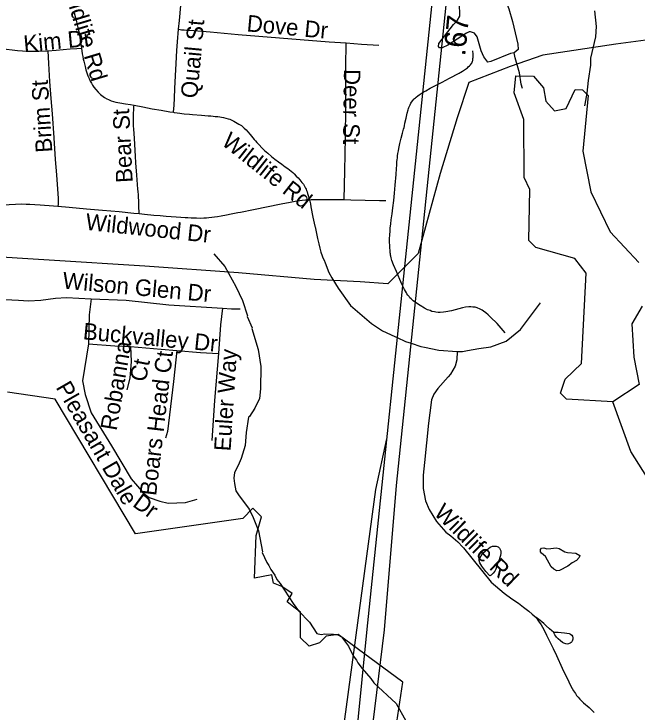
# Model space of a CAD drawing. Extents: x 1383679 to 1536984, y 460658 to 651027.
# Drawn here: x 1410589 to 1414164, y 554708 to 558710 of the extents above; entities that cross this region are included whole.
import ezdxf

# ---------------------------------------------------------------- set-up
doc = ezdxf.new("R2010")
doc.units = 0
for name, color, linetype in [('Default', 7, 'Continuous'), ('Exist Boundary Political City Limit New', 7, 'Continuous'), ('Exist Hydrographic Creek Single Shore', 7, 'Continuous'), ('Exist Hydrographic Misc Water Feature', 7, 'Continuous'), ('Exist Road Non-System Type 51', 7, 'Continuous'), ('Exist Road Non-System Type 51 Label', 7, 'Continuous'), ('Exist Road Secondary Mileage Hundredths English Label', 7, 'Continuous'), ('Exist Road Secondary Type 51 Divided Attributed', 7, 'Continuous'), ('Exist Utilities Electrical Transmission Line', 7, 'Continuous'), ('Map Preparation Boundary City Limit Buffer Line', 7, 'Continuous')]:
    doc.layers.add(name, color=color, linetype=linetype)

msp = doc.modelspace()

# ---------------------------------------------------------------- linework, layer by layer
at = {"layer": 'Default'}
msp.add_lwpolyline([(1412361.3, 553584.3), (1412380.9, 553768.1), (1412412.5, 553996.7), (1412486.6, 554667.1), (1412665.3, 555983.7), (1412727.3, 556274.5)], dxfattribs=at)
at = {"layer": 'Exist Boundary Political City Limit New'}
for points in [[(1412380, 555143.3), (1412341, 555104.2), (1412282.2, 555084.7), (1412233.5, 555133.6), (1412233.5, 555201.9), (1412233.5, 555280.2), (1412194.4, 555309.5), (1412155.2, 555338.8), (1412184.6, 555387.7), (1412125.9, 555426.8), (1412077, 555446.3), (1412067.2, 555495.2), (1411969.5, 555475.7), (1411979.2, 555720), (1412008.6, 555827.6), (1411959.8, 555876.4), (1411901.1, 555817.8), (1411285.2, 555729.8), (1410825.9, 556502), (1410552.1, 556541.1)], [(1414302.1, 551490.2), (1414098.6, 551626.9), (1414028.4, 551661.6), (1414107.4, 552839), (1414104.9, 552899.9), (1414109.8, 552940.8), (1414120.9, 553153.1), (1413914.8, 553188.4), (1413846.2, 553071.1), (1413768.1, 552240.2), (1413631.2, 552122.9), (1413122.9, 552191.4), (1413044.8, 552152.2), (1412937.2, 552680.1), (1413035, 552934.2), (1412976.4, 553413.2), (1412780.9, 553726), (1412810.1, 553862.8), (1412741.8, 553999.7), (1412751.5, 554420), (1412819.9, 554879.4), (1412448.5, 555153.1), (1412380, 555143.3)]]:
    msp.add_lwpolyline(points, dxfattribs=at)
at = {"layer": 'Exist Hydrographic Creek Single Shore'}
msp.add_lwpolyline([(1414504.1, 553719.6), (1414531.1, 553807.7), (1414463, 554160.2), (1414503, 554510.7), (1414539.1, 554651.1), (1414510.1, 554894.6), (1414383.1, 555212.3), (1414323.1, 555571.3), (1414321, 555896.3), (1414127.1, 556202.2), (1414024, 556486.5)], dxfattribs=at)
at = {"layer": 'Exist Hydrographic Misc Water Feature'}
for points in [[(1413078.5, 559060.7), (1413118.2, 559042.1), (1413236.5, 558969.4), (1413308.6, 558881.7), (1413346.1, 558860.8), (1413369.7, 558842.3), (1413393.2, 558817.7), (1413412.2, 558779.3), (1413427.3, 558739), (1413449.7, 558666.5), (1413478.8, 558537.8), (1413482, 558505.8), (1413458.7, 558487.9)], [(1413458.7, 558487.9), (1413437.5, 558482.8), (1413324.5, 558437.5), (1413308.4, 558433.9), (1413285.1, 558464.4), (1413269.9, 558498.8), (1413245.7, 558579.3), (1413230.1, 558599.7), (1413208.3, 558608.2), (1413200.3, 558608.4), (1413184.2, 558600.7), (1413078.6, 558531.3), (1413046.2, 558516), (1413030.2, 558516.4), (1413024.5, 558524.5), (1413026.8, 558540.4), (1413111.3, 558650.5), (1413133.9, 558673.9), (1413146.4, 558697.6), (1413144.1, 558773.6)], [(1413863.7, 558184), (1413865.1, 558192.9), (1413876.5, 558256.6), (1413884.1, 558328.4), (1413898.1, 558416), (1413899, 558456), (1413927.8, 558579.3), (1413930.8, 558639.2), (1413921.2, 558727.4)], [(1413507.2, 558282.5), (1413499.6, 558307.5), (1413489.1, 558373.7), (1413465, 558458.2), (1413458.7, 558487.9)], [(1414024, 556486.5), (1413758.1, 556501.7), (1413725, 556535.2), (1413752, 556616.7), (1413845, 556706.7), (1413872.1, 557224.8), (1413807.1, 557308.2), (1413583, 557371.8), (1413542, 557412), (1413548.1, 557704), (1413516, 557773.6), (1413514, 558105.1), (1413459, 558257.2), (1413469, 558355.5), (1413569, 558353.5), (1413626, 558286.7), (1413641.1, 558210.9), (1413690, 558154.1), (1413757, 558169.2), (1413809, 558276.5), (1413851, 558275.6), (1413884, 558242.1), (1413852.1, 557924.4), (1413898, 557690.4), (1414010.1, 557461.6), (1414173.1, 557284.4)], [(1411734.6, 557334.9), (1411797.6, 557261.9), (1411861.1, 557148.5), (1411899.2, 557067.6), (1411928.9, 556978.9), (1411927.1, 556975), (1411954.8, 556910), (1411953.6, 556906.4), (1411988.9, 556785.6), (1412004.6, 556689.3), (1412003.8, 556561.3), (1411996.5, 556505.6), (1411971.2, 556450.2), (1411939.7, 556401.3), (1411934.1, 556399.1), (1411920.2, 556311.4), (1411914.4, 556235.6), (1411892.7, 556162.2), (1411875.8, 556120.6), (1411854.8, 556081.1), (1411850.1, 556049.2), (1411853.4, 556017.1), (1411862.5, 555976.9), (1411876, 555952.6), (1411938.1, 555871.2), (1411961.1, 555822.7), (1411991.3, 555746), (1412013.7, 555626.6), (1412012.5, 555621.6), (1412039.2, 555564.9), (1412050.9, 555548.7), (1412062.4, 555524.4), (1412085.5, 555491.9), (1412097, 555467.6), (1412116.5, 555445.2), (1412189.9, 555329.5), (1412221, 555288.8), (1412283.5, 555223.4), (1412326.1, 555158.4), (1412350.4, 555152.6), (1412371.4, 555156.9), (1412422.7, 555154.2), (1412446.8, 555150.4), (1412467.5, 555138.6), (1412508.5, 555086.1), (1412535.2, 555029.5), (1412554.6, 555005.1), (1412562.3, 554988.9), (1412585.6, 554956.4), (1412636.2, 554899.2), (1412653.7, 554874.8), (1412781, 554755.9), (1412836.6, 554656.7)], [(1414193.1, 557034.5), (1414133, 556934), (1414146, 556743.3), (1414176.1, 556585.2), (1414024, 556486.5)], [(1413268.3, 555603.4), (1413279.3, 555618.3), (1413291.8, 555630.3), (1413321, 555652.2), (1413334.2, 555657.9), (1413344.5, 555659.2), (1413354.7, 555658.7), (1413361.5, 555657.4), (1413367.4, 555654.2), (1413374.1, 555647.2), (1413378.8, 555639.7), (1413381.3, 555631.4), (1413382.2, 555618.6), (1413380.5, 555606.1), (1413377.2, 555592.8), (1413370, 555575), (1413365, 555563.5), (1413360.6, 555551), (1413352.9, 555526.6), (1413347.2, 555514.8), (1413338.5, 555503.3), (1413327.2, 555492.7), (1413319.4, 555488), (1413295.6, 555514.3), (1413272.3, 555544.7), (1413261.8, 555563.7), (1413258.1, 555576.3), (1413258.2, 555584), (1413260.9, 555589.6), (1413268.3, 555603.4)], [(1413669.5, 555645.6), (1413699.4, 555649.9), (1413717.3, 555645.5), (1413748.9, 555626.8), (1413764.8, 555622.4), (1413812.8, 555619.2), (1413834.4, 555604.8), (1413832.2, 555592.8), (1413815.8, 555577.2), (1413791.5, 555563.8), (1413767.1, 555544.4), (1413718.5, 555519.5), (1413702.5, 555517.9), (1413686.6, 555526.2), (1413670.9, 555540.6), (1413638.3, 555599.3), (1413614.7, 555617.9), (1413608.9, 555626), (1413609.2, 555640), (1413615.3, 555647.9), (1413629.4, 555649.5), (1413645.3, 555643.2), (1413669.5, 555645.6)]]:
    msp.add_lwpolyline(points, dxfattribs=at)
at = {"layer": 'Exist Road Non-System Type 51'}
msp.add_line((1413684.1, 555164.9), (1413684.5, 555164.9), dxfattribs=at)
for points in [[(1411533.6, 558622.5), (1411537.9, 558673.1), (1411545.5, 558758.9), (1411553.3, 558846.7)], [(1410933.9, 558716.9), (1410940.2, 558695.5), (1410945.8, 558674.1), (1410952.1, 558647.4), (1410957.2, 558625.9), (1410962.4, 558600.4), (1410966.7, 558575.8), (1410975.9, 558514.4)], [(1411504.8, 558146.6), (1411507.4, 558187), (1411509.1, 558226.9), (1411511.6, 558283.6), (1411515, 558356.3), (1411518.6, 558426.9), (1411523.6, 558501.2), (1411527.5, 558551), (1411533.6, 558622.5)], [(1411533.6, 558622.5), (1411541.9, 558621.4), (1411550.1, 558620.3), (1411564.4, 558618.8), (1411577.8, 558618), (1411596.9, 558616.6), (1411714, 558607.4), (1411874.2, 558593.2), (1412231.1, 558563.6), (1412397.8, 558551.3), (1412494.6, 558544.2)], [(1410273.7, 558552.5), (1410286.5, 558553.2), (1410293.9, 558553.2), (1410307.6, 558552), (1410316.1, 558550.9), (1410327.5, 558549.2), (1410342.3, 558546.9), (1410357.7, 558544.1), (1410380, 558539.5), (1410411.9, 558532.7), (1410438.1, 558527.5), (1410468.9, 558521.3), (1410494, 558517.3), (1410520.2, 558512.7), (1410545.9, 558508.7), (1410577.8, 558504.7), (1410608.6, 558501.3), (1410637.8, 558498.8), (1410669, 558497.3), (1410703.2, 558496.2), (1410730.4, 558497), (1410771.2, 558498.6), (1410782.2, 558499.4)], [(1412483.7, 557646), (1412487.9, 557811.4), (1412491.6, 558001.2), (1412492.7, 558173.4), (1412492.7, 558407.8), (1412494.6, 558544.2)], [(1412494.6, 558544.2), (1412583.4, 558537.6), (1412681.5, 558531)], [(1410782.2, 558499.4), (1410830.7, 558502.8), (1410911.9, 558509.7), (1410950, 558512.2), (1410975.9, 558514.4)], [(1410782.2, 558499.4), (1410786.8, 558426.3), (1410793.2, 558323.2), (1410799.7, 558226.2), (1410806.9, 558136.9), (1410816.6, 558001), (1410825.5, 557875.9), (1410832.4, 557788.3), (1410839.1, 557706), (1410842.6, 557653.8), (1410842.6, 557638.3), (1410842.2, 557626.7), (1410841.4, 557616.9), (1410840.2, 557609), (1410840.2, 557607.6)], [(1410975.9, 558514.4), (1410980.8, 558481.9), (1410983.7, 558467.1), (1410986.5, 558451.7), (1410989.4, 558439.8), (1410992.4, 558425.3), (1410996.4, 558409), (1411001.4, 558390.4), (1411007, 558372), (1411013.1, 558355.4), (1411019.8, 558339.8), (1411026.5, 558325.9), (1411033.2, 558313), (1411040.1, 558301.9), (1411047.3, 558290.8), (1411058.9, 558276.4), (1411071.7, 558262.5), (1411086, 558248.2), (1411100.1, 558236.8), (1411107.4, 558231.2), (1411121, 558223.8), (1411130.7, 558219.3), (1411146.1, 558212.4), (1411160.4, 558208.4), (1411173.7, 558205.3), (1411196.7, 558200.9), (1411229.1, 558195.4), (1411256.7, 558190.4), (1411278.1, 558186.6)], [(1412905.8, 558241), (1412913.5, 558246.1), (1412931.1, 558257.5), (1412951.4, 558269.9), (1412977, 558284.1), (1413006.6, 558299.8), (1413044.7, 558320), (1413088.1, 558342.8), (1413142.1, 558371.6), (1413149.5, 558375.6), (1413151.6, 558376.8), (1413162.4, 558383.1), (1413173.5, 558389.7), (1413179.9, 558394.1), (1413184.9, 558397.7), (1413189.9, 558401.9), (1413195.5, 558406.4), (1413202.7, 558413.3), (1413208.8, 558419.4), (1413212.5, 558423.6), (1413216.1, 558428.8), (1413218.5, 558433.9), (1413219.8, 558439), (1413220.9, 558444.5), (1413221.7, 558449.6), (1413222, 558454.5), (1413222.5, 558460.6), (1413222.6, 558479.7), (1413221.3, 558499.3)], [(1413407.3, 556882), (1413360.4, 556936.4), (1413323.6, 556972.2), (1413310, 556985.1), (1413296.5, 556995.7), (1413281.7, 557006.5), (1413274.1, 557011.6), (1413263.6, 557017.6), (1413246.6, 557024.9), (1413234.8, 557028.6), (1413222.3, 557030), (1413210.4, 557031.1), (1413198.2, 557031.3), (1413179.6, 557029), (1413161.9, 557024.4), (1413098.3, 557007.7), (1413066.8, 557001.6), (1413052.6, 557000.2), (1413034.7, 556999.2), (1413023.3, 556998.6), (1413010, 557000.1), (1413000.9, 557001.6), (1412986.3, 557005.2), (1412976, 557009.1), (1412962.2, 557014.5), (1412943.9, 557024.1), (1412919.4, 557039.1), (1412898.8, 557051.9), (1412879, 557066), (1412872.7, 557071), (1412866.7, 557076.4), (1412860.7, 557083.2), (1412855.5, 557089.4), (1412848.1, 557098.8), (1412843.6, 557105.4), (1412840.3, 557110.5), (1412834.5, 557120.8), (1412829.5, 557130.1), (1412814.3, 557160.2), (1412801.8, 557187.9), (1412782.5, 557232.9), (1412766.6, 557272.1), (1412757, 557297.5), (1412754.7, 557304.9), (1412752.5, 557312.5), (1412750.7, 557320.8), (1412749.2, 557327.5), (1412748.1, 557334.8), (1412747.5, 557340.3), (1412746.7, 557348.2), (1412746.4, 557356), (1412745.6, 557367.6), (1412745.4, 557375.7), (1412744.7, 557386.6), (1412744.1, 557397.8), (1412744.1, 557406.6), (1412744.1, 557418.8), (1412745.3, 557444.9), (1412746.4, 557463.1), (1412747.9, 557482.6), (1412750.9, 557506.7), (1412753.6, 557529.6), (1412758.4, 557563.6), (1412762.5, 557599), (1412767.5, 557641.3), (1412772.3, 557682), (1412776.1, 557728.2), (1412780.6, 557790.7), (1412782.9, 557824.3), (1412784.6, 557843.3), (1412785.5, 557855.6), (1412786.3, 557864.4), (1412787.2, 557873.3), (1412788.4, 557885.2), (1412789.8, 557896.5), (1412791.8, 557910.1), (1412794.7, 557925.7), (1412797.1, 557939.4), (1412803.3, 557968.3), (1412810.1, 557997.3), (1412818.1, 558027.4), (1412823.9, 558050.2), (1412826.5, 558059.9), (1412828.5, 558068.4), (1412831.8, 558084.5), (1412838.6, 558113), (1412844.9, 558140.8), (1412850.6, 558161.1), (1412853, 558168.4), (1412855, 558174.5), (1412858.4, 558182.6), (1412861.6, 558189.4), (1412866.5, 558198.4), (1412870.4, 558204.8), (1412877.5, 558214.9), (1412883, 558221.5), (1412886.9, 558225.7), (1412891.7, 558229.9), (1412896.3, 558234), (1412905.8, 558241)], [(1411307.5, 557565.4), (1411305.7, 557609.6), (1411305, 557626.2), (1411304.5, 557641.6), (1411303.6, 557657.3), (1411302.2, 557673), (1411300.7, 557692.6), (1411299.9, 557704.9), (1411294.2, 557785.8), (1411288.7, 557856.5), (1411285.9, 557895.5), (1411284.1, 557927.1), (1411279.5, 557999), (1411276, 558050.3), (1411275.1, 558068.4), (1411274.8, 558084.9), (1411274.5, 558105.4), (1411274.8, 558121.4), (1411274.8, 558136.5), (1411275.1, 558145.6), (1411275.7, 558157.6), (1411276.2, 558168.7), (1411277.1, 558177.5), (1411278.1, 558186.6)], [(1411278.1, 558186.6), (1411328.2, 558177.9), (1411382.3, 558167.3), (1411432.7, 558158.2), (1411483.7, 558149.9), (1411504.8, 558146.6)], [(1411504.8, 558146.6), (1411507.7, 558146.2), (1411525.6, 558143.3), (1411540.5, 558141.3), (1411551, 558140.2), (1411565.5, 558138.5), (1411594.9, 558135.4), (1411613.7, 558133.7), (1411665.1, 558129.3), (1411702.9, 558126.6), (1411719.1, 558125.5), (1411731.8, 558124.3), (1411743.4, 558123.2), (1411758.1, 558121.5), (1411769.6, 558120.1), (1411779.8, 558118.4), (1411790.1, 558116.5), (1411803.5, 558113.4), (1411818.2, 558109.5), (1411827.1, 558106.6), (1411834.5, 558103.6), (1411839.6, 558101.4), (1411849.5, 558096.5), (1411860.4, 558090.6), (1411870.2, 558085), (1411879.5, 558079.4), (1411886, 558075.3), (1411893.6, 558069.9), (1411900.9, 558064), (1411909.9, 558055.8), (1411920, 558046.2), (1411930.3, 558035.1), (1411943.6, 558019.6), (1411959.9, 558000.2), (1411967.7, 557990.6), (1411974, 557982.9), (1411982.8, 557973), (1411993.4, 557961.5), (1412012.7, 557941.6), (1412026.2, 557928.3), (1412045.1, 557911.3), (1412066.8, 557892.9), (1412085.5, 557878.7), (1412107, 557862.9), (1412126, 557849.1), (1412145, 557834.5), (1412159.1, 557824.2), (1412168.6, 557817.2), (1412179.8, 557808.3), (1412188.1, 557801.3), (1412196.3, 557793.7), (1412208.4, 557781.2), (1412218.8, 557770.1), (1412228.2, 557759.6), (1412234.5, 557752.1), (1412240.9, 557744.3), (1412249.2, 557733.6), (1412253.6, 557726.5), (1412257.6, 557719.4), (1412261.3, 557711.4), (1412264.2, 557705.1), (1412267, 557698.3), (1412270.1, 557690.2), (1412273.3, 557680.9), (1412276.7, 557669.8), (1412281.4, 557654.6), (1412283.8, 557645.3)], [(1411307.5, 557565.4), (1411337.3, 557562.2), (1411390.3, 557557.5), (1411427.2, 557554.3), (1411462.2, 557551.1), (1411489.8, 557548.6), (1411518.5, 557546.6), (1411546.9, 557544.6), (1411570.8, 557543.5), (1411586.8, 557542.6), (1411604.4, 557541.7), (1411635.3, 557540.6), (1411658.7, 557540), (1411677.4, 557540.6), (1411694, 557541.7), (1411707.5, 557542.9), (1411723.2, 557544.8), (1411739.6, 557547.1), (1411757, 557549.9), (1411777.4, 557553), (1411808.6, 557558.4), (1411834.4, 557563.5), (1411873.2, 557571.5), (1411888.2, 557574.7), (1411962.2, 557589.7), (1412121.7, 557621.3), (1412173.1, 557630.8), (1412212.3, 557638.1), (1412228.7, 557640.6), (1412242.5, 557642.2), (1412260.4, 557643.9), (1412273.3, 557644.8), (1412283.8, 557645.3)], [(1412283.8, 557645.3), (1412293.2, 557645.7), (1412313.2, 557645.9), (1412334, 557646.3), (1412399, 557645.9), (1412464.2, 557646.8), (1412483.7, 557646)], [(1412283.8, 557645.3), (1412285.9, 557636.9), (1412289.4, 557622.1), (1412292.8, 557603.9), (1412303.7, 557546.1), (1412315.1, 557494.1), (1412316.2, 557489.4), (1412330.5, 557422), (1412333.9, 557406.7), (1412337.3, 557391.9), (1412343.3, 557367.3), (1412350.2, 557343.7), (1412356.9, 557324.2), (1412361.2, 557312.1), (1412367.5, 557298.5), (1412375, 557283.5), (1412395.6, 557228.4), (1412411.5, 557197.3), (1412448.4, 557139), (1412518.8, 557039.2), (1412639.2, 556934.7), (1412703.8, 556893.5), (1412774, 556860.1), (1412786.4, 556854.6)], [(1412483.7, 557646), (1412521.9, 557644.4), (1412603.5, 557643.1), (1412686.3, 557641.3), (1412722.3, 557640.8)], [(1410385.2, 557607.9), (1410417.7, 557610.1), (1410448.4, 557612.2), (1410485.6, 557614.4), (1410514.7, 557616.1), (1410561.9, 557617.6), (1410633.3, 557620.8), (1410658.4, 557620.3), (1410679.4, 557619.7), (1410707.5, 557618.6), (1410739.4, 557616.4), (1410814.6, 557609.6), (1410840.2, 557607.6)], [(1410840.2, 557607.6), (1410906.3, 557602.4), (1411004.2, 557593.8), (1411096.2, 557585.7), (1411191.5, 557577.2), (1411276.5, 557568.7), (1411307.5, 557565.4)], [(1410405.7, 557085.4), (1410537.6, 557073.8), (1410614.9, 557070), (1410672.8, 557066.1), (1410742.4, 557070), (1410827.4, 557081.6), (1410889.2, 557085.4), (1411032.2, 557077.7)], [(1411032.2, 557077.7), (1411020.6, 556984.9), (1411016.7, 556818.6)], [(1411032.2, 557077.7), (1411233.2, 557070), (1411476.6, 557042.9), (1411785.8, 557023.6)], [(1413131.1, 556774.8), (1413161.2, 556775), (1413190.6, 556780.9), (1413255.1, 556792.6), (1413325.5, 556801.4), (1413413.5, 556833.7), (1413495.7, 556901.2), (1413610.1, 557053.8)], [(1411785.8, 557023.6), (1411774.2, 556926.9), (1411762.6, 556764.4)], [(1411785.8, 557023.6), (1411836, 557019.7), (1411886.2, 557019.7)], [(1412786.4, 556854.6), (1412834.6, 556833.2), (1412867.8, 556822.4)], [(1411016.7, 556818.6), (1410982, 556605.9), (1410997.4, 556528.5), (1411032.2, 556424.1), (1411148.1, 556234.6), (1411260.2, 556045.1), (1411333.6, 555960), (1411364.5, 555936.8), (1411426.4, 555917.5), (1411472.7, 555905.9), (1411573.2, 555909.7), (1411638.9, 555929.1)], [(1411016.7, 556818.6), (1411167.5, 556807), (1411256.3, 556803.1)], [(1411256.3, 556803.1), (1411260.2, 556718), (1411252.5, 556621.4), (1411237, 556555.6)], [(1411256.3, 556803.1), (1411434.1, 556787.7), (1411523, 556779.9)], [(1412867.8, 556822.4), (1412923.6, 556804.4), (1412943.7, 556800.5), (1413027, 556783), (1413131.1, 556774.8), (1413129.1, 556726.4), (1413119.4, 556689.9), (1413092.7, 556644.7), (1413079.3, 556628.8), (1413020.3, 556563.5), (1412997.9, 556530.7), (1412984.6, 556498.3), (1412974.3, 556422.3), (1412967.1, 556363.2), (1412943.5, 556139.2), (1412936.3, 556066.3), (1412937.3, 555989.2), (1412950.7, 555918.3), (1412971.2, 555869), (1413012.3, 555799.2), (1413066.7, 555739.2), (1413094.7, 555717.8), (1413134.6, 555682.9), (1413164, 555653.5), (1413167.8, 555648.9)], [(1411523, 556779.9), (1411503.7, 556602), (1411468.9, 556315.8), (1411457.3, 556277.1)], [(1411523, 556779.9), (1411658.2, 556768.3), (1411762.6, 556764.4)], [(1411762.6, 556764.4), (1411739.4, 556493.7), (1411723.9, 556265.5)], [(1413167.8, 555648.9), (1413327.5, 555453.1), (1413400.8, 555388.8), (1413445.7, 555357.4), (1413482.8, 555330.9), (1413512.4, 555308.7), (1413542.4, 555285.1), (1413562.4, 555268.9), (1413583.9, 555249.1)], [(1413684.1, 555164.9), (1413674.6, 555172.9), (1413662.1, 555184.4), (1413642.7, 555202.8), (1413629.2, 555214.6), (1413617.2, 555224.2), (1413607, 555231.5), (1413583.9, 555249.1)], [(1413583.9, 555249.1), (1413599, 555229.3), (1413613.8, 555207.6), (1413628.7, 555181.3), (1413644.8, 555149.1), (1413662, 555114.5), (1413681.8, 555072.6), (1413701.8, 555031), (1413734.9, 554960), (1413772, 554881.2), (1413784.5, 554856.3), (1413791.8, 554842.8), (1413798.8, 554829.9), (1413809.8, 554812.9), (1413816.8, 554802.5), (1413821.2, 554797), (1413825.2, 554792), (1413835.3, 554780.8), (1413857.3, 554760.5), (1413888.3, 554733.1), (1413898.6, 554723.2), (1413918.5, 554704.2)], [(1413684.5, 555164.9), (1413684.3, 555165.4), (1413684.1, 555164.9)], [(1413684.5, 555164.9), (1413691.4, 555166.1), (1413711, 555164.9), (1413728.5, 555163.5), (1413747.3, 555162.4), (1413761.6, 555160.4), (1413774.2, 555157), (1413781.8, 555153.2), (1413788.5, 555148.4), (1413792.7, 555142.2), (1413794.4, 555133.9), (1413794.3, 555126), (1413793.3, 555119.5), (1413792, 555114.1), (1413789.8, 555110.1), (1413786.2, 555105.8), (1413780, 555101.6), (1413771, 555098.6), (1413763.3, 555096.9), (1413754.6, 555098.1), (1413744.2, 555101.5), (1413735.6, 555106.5), (1413725.2, 555115), (1413711.7, 555127), (1413702, 555136.5), (1413697, 555142.5), (1413691.6, 555151), (1413689.7, 555154.9), (1413684.5, 555164.9)]]:
    msp.add_lwpolyline(points, dxfattribs=at)
at = {"layer": 'Exist Road Secondary Type 51 Divided Attributed'}
for points in [[(1412233.6, 551461.9), (1412455.5, 553582.7), (1412586.4, 554894.8), (1412614.1, 555163.7), (1413151.8, 560357.8)], [(1412303.9, 551427.9), (1412582.9, 554101.5), (1412713.9, 555178.4), (1412782.6, 556006.6), (1413233.4, 560352.4)]]:
    msp.add_lwpolyline(points, dxfattribs=at)
at = {"layer": 'Exist Utilities Electrical Transmission Line'}
msp.add_lwpolyline([(1414557.8, 558606.1), (1414042.6, 558537), (1413623.5, 558474.2), (1413436.3, 558409.5), (1413198.8, 558317.7), (1413131.2, 558114.5), (1413033.8, 557796.1), (1412907.9, 557337.8), (1412732.9, 557162.9), (1412575, 557173.7), (1412311.2, 557188.2), (1411877.8, 557225.9), (1411340.3, 557263.4), (1410790.9, 557299), (1410393.2, 557324), (1410310.4, 557391.5), (1409944.4, 557403.9), (1409456.9, 557426.3), (1408631.4, 557461), (1407937.6, 557489.1)], dxfattribs=at)
at = {"layer": 'Map Preparation Boundary City Limit Buffer Line'}
for points in [[(1412380, 555143.3), (1412341, 555104.2), (1412282.2, 555084.7), (1412233.5, 555133.6), (1412233.5, 555201.9), (1412233.5, 555280.2), (1412194.4, 555309.5), (1412155.2, 555338.8), (1412184.6, 555387.7), (1412125.9, 555426.8), (1412077, 555446.3), (1412067.2, 555495.2), (1411969.5, 555475.7), (1411979.2, 555720), (1412008.6, 555827.6), (1411959.8, 555876.4), (1411901.1, 555817.8), (1411285.2, 555729.8), (1410825.9, 556502), (1410552.1, 556541.1)], [(1414302.1, 551490.2), (1414098.6, 551626.9), (1414028.4, 551661.6), (1414107.4, 552839), (1414104.9, 552899.9), (1414109.8, 552940.8), (1414120.9, 553153.1), (1413914.8, 553188.4), (1413846.2, 553071.1), (1413768.1, 552240.2), (1413631.2, 552122.9), (1413122.9, 552191.4), (1413044.8, 552152.2), (1412937.2, 552680.1), (1413035, 552934.2), (1412976.4, 553413.2), (1412780.9, 553726), (1412810.1, 553862.8), (1412741.8, 553999.7), (1412751.5, 554420), (1412819.9, 554879.4), (1412448.5, 555153.1), (1412380, 555143.3)]]:
    msp.add_lwpolyline(points, dxfattribs=at)

# ---------------------------------------------------------------- texts
at = {"layer": 'Exist Road Non-System Type 51 Label'}
for s, rotation, p in [('Wildlife Rd', 286.7744, (1410859.6, 558897.5)), ('Dove Dr', 354.6817, (1411921.3, 558611)), ('Quail St', 84.6946, (1411639.7, 558224)), ('Kim Dr', 5.4073, (1410647.6, 558491.2)), ('Deer St', 269.3608, (1412481.6, 558394.9)), ('Brim St', 93.6273, (1410809.1, 557918.4)), ('Bear St', 92.8156, (1411270.1, 557744.6)), ('Wildlife Rd', 321.5442, (1411773.9, 557964.9)), ('Wildwood Dr', 353.9934, (1410996.1, 557473)), ('Wilson Glen Dr', 354.722, (1410864.3, 557136.3)), ('Buckvalley', 354.5219, (1410981.5, 556845.5)), ('Dr', 354.1776, (1411618.6, 556786.1)), ('Robanna', 80.4924, (1411177.6, 556317.6)), ('Boars Head Ct', 83.2954, (1411403.9, 555944.5)), ('Euler Way', 86.3617, (1411831.3, 556201.2)), ('Ct', 78.8604, (1411344.7, 556596.6)), ('Pleasant Dale', 299.9118, (1410826.5, 556569.6)), ('Dr', 323.9614, (1411263.8, 555891.1)), ('Wildlife Rd', 315.5236, (1412992.7, 555843.7))]:
    msp.add_text(s, height=95, rotation=rotation, dxfattribs=at).set_placement(p)
at = {"layer": 'Exist Road Secondary Mileage Hundredths English Label'}
msp.add_text('.67', height=125, rotation=84.3341, dxfattribs=at).set_placement((1413177, 558465.7))

doc.saveas('drawing.dxf')
